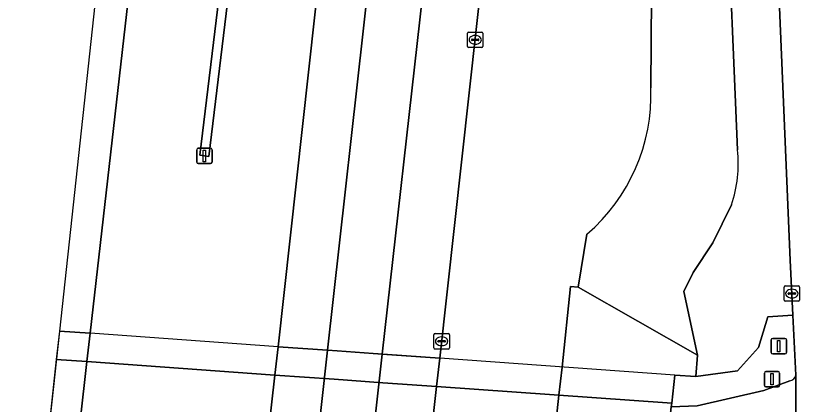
# Model space of a CAD drawing. Extents: x 162026 to 163502, y 387295 to 388169.
# Drawn here: x 162026.1 to 162077.2, y 387449.8 to 387474.9 of the extents above; entities that cross this region are included whole.
import ezdxf

# ---------------------------------------------------------------- set-up
doc = ezdxf.new("R2010")
doc.units = 0
for name, color, linetype in [('IMGEO_Berm_groen', 7, 'Continuous'), ('IMGEO_Dek', 7, 'Continuous'), ('IMGEO_Fietspad_open', 7, 'Continuous'), ('IMGEO_Groenvoorziening', 7, 'Continuous'), ('IMGEO_Haag', 7, 'Continuous'), ('IMGEO_Hek', 7, 'Continuous'), ('IMGEO_Kolk', 7, 'Continuous'), ('IMGEO_Lichtmast', 7, 'Continuous'), ('IMGEO_Rijbaan_regionaal_gesloten', 7, 'Continuous'), ('IMGEO_Terreindeel_open', 7, 'Continuous'), ('IMGEO_Verkeersbordpaal', 7, 'Continuous'), ('IMGEO_Verkeersregelinstallatiepaal', 7, 'Continuous'), ('IMGEO_Voetpad_open', 7, 'Continuous')]:
    doc.layers.add(name, color=color, linetype=linetype)

msp = doc.modelspace()

# ---------------------------------------------------------------- linework, layer by layer
at = {"layer": 'IMGEO_Berm_groen'}
msp.add_lwpolyline([(162070.558, 387750.033), (162070.715, 387751.433), (162082.73, 387858.959), (162085.888, 387887.498), (162092.582, 387948.213), (162098.331, 388000.033), (162100.436, 388019.009), (162101.034, 388018.962), (162098.927, 387999.967), (162093.178, 387948.147), (162086.483, 387887.426), (162083.326, 387858.893), (162071.311, 387751.367), (162071.154, 387749.967), (162064.775, 387692.973), (162048.017, 387543.217), (162038.634, 387465.803), (162038.336, 387465.839), (162038.038, 387465.875), (162047.421, 387543.289), (162064.177, 387693.016)], close=True, dxfattribs=at)
for points in [[(162064.05, 387750), (162057.767, 387693.483), (162056.727, 387684.126), (162047.718, 387603.08), (162036.137, 387500), (162030.941, 387454.36), (162030.73, 387452.526), (162030.286, 387448.671), (162029.893, 387445.259), (162029.553, 387442.306), (162029.44, 387441.239), (162028.358, 387431), (162028.258, 387430.068), (162028.052, 387428.264), (162033.041, 387427.758), (162033.149, 387428.806), (162035.199, 387428.61), (162035.081, 387427.551), (162037.244, 387427.331)], [(162037.244, 387427.331), (162040.156, 387427.036), (162040.402, 387429.193), (162040.503, 387430.114), (162041.617, 387440.377), (162041.731, 387441.427), (162042.071, 387444.383), (162042.463, 387447.798), (162042.907, 387451.657), (162043.118, 387453.488), (162048.26, 387500), (162059.518, 387601.502), (162069.77, 387692.609), (162071.42, 387707.267), (162076.229, 387750)], [(162069.156, 387593.845), (162067.972, 387583.123), (162058.793, 387500), (162053.572, 387452.74), (162053.367, 387450.91), (162052.934, 387447.048), (162052.22, 387440.67), (162052.104, 387439.634), (162050.945, 387429.352), (162050.842, 387428.441), (162050.553, 387425.98)], [(162072.467, 387462.661), (162071.249, 387460.207), (162069.991, 387458.294), (162069.372, 387457.057), (162070.271, 387452.944), (162070.151, 387451.553), (162072.857, 387451.937), (162074.201, 387453.44), (162074.818, 387455.42), (162076.443, 387455.525), (162076.254, 387459.092), (162074.53, 387500), (162070.096, 387593.801)], [(162069.454, 387547.501), (162068.075, 387580.99), (162067.829, 387547.516), (162067.467, 387500), (162067.241, 387470.233)], [(162067.241, 387470.233), (162067.467, 387500), (162067.829, 387547.516), (162068.075, 387580.99), (162069.454, 387547.501), (162071.437, 387500), (162072.849, 387466.239)], [(162072.849, 387466.239), (162071.437, 387500), (162069.454, 387547.501)], [(162063.107, 387460.777), (162062.531, 387457.344), (162070.271, 387452.944), (162069.372, 387457.057), (162069.991, 387458.294), (162071.249, 387460.207), (162072.467, 387462.661)], [(162050.553, 387425.98), (162051.474, 387425.887), (162051.655, 387427.517), (162053.666, 387427.301), (162053.484, 387425.682), (162058.491, 387425.174), (162058.783, 387427.868), (162058.885, 387428.773), (162060.065, 387439.07), (162060.178, 387440.096), (162060.872, 387446.48), (162061.293, 387450.345), (162061.491, 387452.173), (162062.04, 387457.38), (162062.531, 387457.344), (162063.107, 387460.777)]]:
    msp.add_lwpolyline(points, dxfattribs=at)
for centre, radius, start, end in [((162055.385, 387469.785), 11.865, 310.6059, 2.1659), ((162055.385, 387469.785), 11.865, 310.6059, 2.1659), ((162064.465, 387465.325), 8.434, 341.5887, 6.2233), ((162064.465, 387465.325), 8.434, 341.5887, 6.2233)]:
    msp.add_arc(centre, radius, start, end, dxfattribs=at)
at = {"layer": 'IMGEO_Dek'}
msp.add_lwpolyline([(162027.525, 387441.375), (162029.44, 387441.239), (162041.617, 387440.377), (162052.104, 387439.634), (162060.065, 387439.07), (162067.399, 387438.55), (162067.507, 387439.567), (162068.183, 387445.957), (162068.593, 387449.825), (162068.786, 387451.651), (162053.572, 387452.74), (162043.118, 387453.488), (162030.941, 387454.36), (162028.947, 387454.503)], close=True, dxfattribs=at)
at = {"layer": 'IMGEO_Fietspad_open'}
msp.add_lwpolyline([(162028.33, 387448.811), (162030.286, 387448.671), (162042.463, 387447.798), (162052.934, 387447.048), (162068.183, 387445.957), (162068.301, 387447.065), (162068.568, 387449.593), (162068.593, 387449.825), (162053.367, 387450.91), (162049.898, 387451.158), (162046.73, 387451.384), (162042.907, 387451.657), (162030.73, 387452.526), (162028.748, 387452.667)], close=True, dxfattribs=at)
for points in [[(162076.245, 387451.284), (162074.564, 387450.644), (162070.231, 387449.653), (162068.568, 387449.593), (162068.301, 387447.065), (162070.412, 387447.112), (162074.318, 387447.979), (162075.885, 387448.552)], [(162076.638, 387448.165), (162076.63, 387451.653)]]:
    msp.add_lwpolyline(points, dxfattribs=at)
msp.add_arc((162076.154, 387451.764), 0.488, 280.6891, 346.8796, dxfattribs=at)
at = {"layer": 'IMGEO_Groenvoorziening'}
msp.add_lwpolyline([(162064.775, 387692.973), (162071.154, 387749.967), (162071.311, 387751.367), (162083.326, 387858.893), (162086.483, 387887.426), (162093.178, 387948.147), (162098.927, 387999.967), (162101.034, 388018.962), (162100.436, 388019.009), (162098.331, 388000.033), (162092.582, 387948.213), (162085.888, 387887.498), (162082.73, 387858.959), (162070.715, 387751.433), (162070.558, 387750.033), (162064.177, 387693.016), (162047.421, 387543.289), (162038.038, 387465.875), (162038.336, 387465.839), (162038.634, 387465.803), (162048.017, 387543.217)], close=True, dxfattribs=at)
at = {"layer": 'IMGEO_Haag'}
msp.add_lwpolyline([(162064.775, 387692.973), (162071.154, 387749.967), (162071.311, 387751.367), (162083.326, 387858.893), (162086.483, 387887.426), (162093.178, 387948.147), (162098.927, 387999.967), (162101.034, 388018.962), (162100.436, 388019.009), (162098.331, 388000.033), (162092.582, 387948.213), (162085.888, 387887.498), (162082.73, 387858.959), (162070.715, 387751.433), (162070.558, 387750.033), (162064.177, 387693.016), (162047.421, 387543.289), (162038.038, 387465.875), (162038.336, 387465.839), (162038.634, 387465.803), (162048.017, 387543.217)], close=True, dxfattribs=at)
at = {"layer": 'IMGEO_Hek'}
for points in [[(162030.941, 387454.36), (162028.947, 387454.503)], [(162043.118, 387453.488), (162030.941, 387454.36)], [(162053.572, 387452.74), (162043.118, 387453.488)], [(162068.786, 387451.651), (162053.572, 387452.74)], [(162068.786, 387451.651), (162070.151, 387451.553)]]:
    msp.add_lwpolyline(points, dxfattribs=at)
at = {"layer": 'IMGEO_Kolk'}
for p, q in [((162055.371, 387472.924), (162055.371, 387473.776)), ((162055.446, 387473.85), (162056.298, 387473.85)), ((162056.372, 387473.776), (162056.372, 387472.924)), ((162055.63, 387473.344), (162055.63, 387473.356)), ((162056.068, 387473.307), (162055.67, 387473.307)), ((162055.673, 387473.393), (162056.071, 387473.393)), ((162055.859, 387473.63), (162055.884, 387473.63)), ((162056.114, 387473.356), (162056.114, 387473.344)), ((162056.298, 387472.85), (162055.446, 387472.85)), ((162055.882, 387473.07), (162055.857, 387473.07)), ((162075.868, 387456.5), (162075.868, 387457.352)), ((162075.943, 387457.426), (162076.795, 387457.426)), ((162076.869, 387457.352), (162076.869, 387456.5)), ((162076.127, 387456.92), (162076.127, 387456.932)), ((162076.565, 387456.883), (162076.167, 387456.883)), ((162076.17, 387456.969), (162076.568, 387456.969)), ((162076.356, 387457.206), (162076.381, 387457.206)), ((162076.611, 387456.932), (162076.611, 387456.92)), ((162076.795, 387456.426), (162075.943, 387456.426)), ((162076.379, 387456.646), (162076.354, 387456.646)), ((162053.195, 387453.414), (162053.195, 387454.266)), ((162053.27, 387454.34), (162054.122, 387454.34)), ((162054.196, 387454.266), (162054.196, 387453.414)), ((162053.454, 387453.834), (162053.454, 387453.846)), ((162053.892, 387453.797), (162053.494, 387453.797)), ((162053.497, 387453.883), (162053.895, 387453.883)), ((162053.683, 387454.12), (162053.708, 387454.12)), ((162053.938, 387453.846), (162053.938, 387453.834)), ((162054.122, 387453.34), (162053.27, 387453.34)), ((162053.706, 387453.56), (162053.681, 387453.56))]:
    msp.add_line(p, q, dxfattribs=at)
for points in [[(162055.371, 387472.924), (162055.371, 387473.776)], [(162055.446, 387473.85), (162056.298, 387473.85)], [(162056.372, 387473.776), (162056.372, 387472.924)], [(162056.298, 387472.85), (162055.446, 387472.85)], [(162075.868, 387456.5), (162075.868, 387457.352)], [(162075.943, 387457.426), (162076.795, 387457.426)], [(162076.869, 387457.352), (162076.869, 387456.5)], [(162076.795, 387456.426), (162075.943, 387456.426)], [(162053.195, 387453.414), (162053.195, 387454.266)], [(162053.27, 387454.34), (162054.122, 387454.34)], [(162054.196, 387454.266), (162054.196, 387453.414)], [(162054.122, 387453.34), (162053.27, 387453.34)]]:
    msp.add_lwpolyline(points, dxfattribs=at)
for centre, radius, start, end in [((162055.448, 387473.774), 0.0765, 91.552, 178.448), ((162055.448, 387473.774), 0.0765, 91.552, 178.448), ((162056.296, 387473.774), 0.0765, 1.552, 88.448), ((162056.296, 387473.774), 0.0765, 1.552, 88.448), ((162055.67, 387473.353), 0.0403, 85.8775, 175.7526), ((162055.667, 387473.343), 0.0366, 178.938, 274.7102), ((162056.071, 387473.35), 0.043, 264.8664, 352.4533), ((162056.075, 387473.355), 0.0386, 1.7309, 96.639), ((162055.448, 387472.926), 0.0765, 181.552, 268.448), ((162055.448, 387472.926), 0.0765, 181.552, 268.448), ((162056.296, 387472.926), 0.0765, 271.552, 358.448), ((162056.296, 387472.926), 0.0765, 271.552, 358.448), ((162075.945, 387457.35), 0.0765, 91.552, 178.448), ((162075.945, 387457.35), 0.0765, 91.552, 178.448), ((162076.793, 387457.35), 0.0765, 1.552, 88.448), ((162076.793, 387457.35), 0.0765, 1.552, 88.448), ((162076.167, 387456.929), 0.0403, 85.8775, 175.7526), ((162076.164, 387456.919), 0.0366, 178.938, 274.7102), ((162076.568, 387456.926), 0.043, 264.8664, 352.4533), ((162076.572, 387456.931), 0.0386, 1.7309, 96.639), ((162075.945, 387456.502), 0.0765, 181.552, 268.448), ((162075.945, 387456.502), 0.0765, 181.552, 268.448), ((162076.793, 387456.502), 0.0765, 271.552, 358.448), ((162076.793, 387456.502), 0.0765, 271.552, 358.448), ((162053.272, 387454.264), 0.0765, 91.552, 178.448), ((162053.272, 387454.264), 0.0765, 91.552, 178.448), ((162054.12, 387454.264), 0.0765, 1.552, 88.448), ((162054.12, 387454.264), 0.0765, 1.552, 88.448), ((162053.494, 387453.843), 0.0403, 85.8775, 175.7526), ((162053.491, 387453.833), 0.0366, 178.938, 274.7102), ((162053.895, 387453.84), 0.043, 264.8664, 352.4533), ((162053.899, 387453.845), 0.0386, 1.7309, 96.639), ((162053.272, 387453.416), 0.0765, 181.552, 268.448), ((162053.272, 387453.416), 0.0765, 181.552, 268.448), ((162054.12, 387453.416), 0.0765, 271.552, 358.448), ((162054.12, 387453.416), 0.0765, 271.552, 358.448)]:
    msp.add_arc(centre, radius, start, end, dxfattribs=at)
for centre, major_axis, ratio, start_param, end_param in [((162055.858, 387473.35), (-0.387, 0.002), 0.722429, 4.712389, 7.853982), ((162055.883, 387473.35), (-0.39, 0.002), 0.717154, 1.570796, 4.712389), ((162076.355, 387456.926), (-0.387, 0.002), 0.722429, 4.712389, 7.853982), ((162076.38, 387456.926), (-0.39, 0.002), 0.717154, 1.570796, 4.712389), ((162053.682, 387453.84), (-0.387, 0.002), 0.722429, 4.712389, 7.853982), ((162053.707, 387453.84), (-0.39, 0.002), 0.717154, 1.570796, 4.712389)]:
    msp.add_ellipse(centre, major_axis=major_axis, ratio=ratio, start_param=start_param, end_param=end_param, dxfattribs=at)
at = {"layer": 'IMGEO_Lichtmast'}
for p, q in [((162037.841, 387465.439), (162037.841, 387466.239)), ((162037.841, 387466.239), (162037.841, 387465.439)), ((162037.941, 387466.339), (162038.731, 387466.339)), ((162038.731, 387466.339), (162037.941, 387466.339)), ((162038.831, 387466.239), (162038.831, 387465.439)), ((162038.831, 387465.439), (162038.831, 387466.239)), ((162038.731, 387465.339), (162037.941, 387465.339)), ((162037.941, 387465.339), (162038.731, 387465.339))]:
    msp.add_line(p, q, dxfattribs=at)
msp.add_lwpolyline([(162038.261, 387466.214), (162038.411, 387466.214), (162038.411, 387465.464), (162038.261, 387465.464), (162038.261, 387466.214)], dxfattribs=at)
for centre, start, end in [((162037.941, 387466.239), 90, 180), ((162037.941, 387466.239), 90, 180), ((162038.731, 387466.239), 0, 90), ((162038.731, 387466.239), 360, 90), ((162037.941, 387465.439), 180, 270), ((162037.941, 387465.439), 180, 270), ((162038.731, 387465.439), 270, 0), ((162038.731, 387465.439), 270, 0)]:
    msp.add_arc(centre, 0.1, start, end, dxfattribs=at)
at = {"layer": 'IMGEO_Rijbaan_regionaal_gesloten'}
for points in [[(162076.229, 387750), (162071.42, 387707.267), (162069.77, 387692.609), (162059.518, 387601.502), (162048.26, 387500), (162043.118, 387453.488), (162046.313, 387453.259), (162051.705, 387501.521), (162055.598, 387536.533), (162060.869, 387583.595), (162065.336, 387623.382), (162068.986, 387656.002), (162073.014, 387691.729), (162079.611, 387750.509)], [(162074.15, 387615.148), (162073.874, 387626.787), (162073.957, 387630.261), (162075.453, 387649.755), (162078.737, 387678.932), (162075.235, 387679.285), (162074.872, 387676.127), (162074.184, 387670.118), (162072.278, 387652.748), (162069.824, 387630.731), (162069.449, 387622.714), (162069.414, 387618.994), (162069.497, 387614.337), (162069.67, 387608.689), (162070.096, 387593.801), (162074.53, 387500), (162076.254, 387459.092), (162076.443, 387455.525), (162076.63, 387451.653), (162076.638, 387448.165), (162076.886, 387446.523)], [(162070.096, 387593.801), (162069.67, 387608.689), (162069.497, 387614.337), (162069.414, 387618.994), (162069.449, 387622.714), (162069.824, 387630.731), (162069.272, 387625.672), (162065.355, 387591.407), (162063.864, 387578.33), (162059.672, 387540.919), (162055.173, 387500.578), (162052.463, 387476.19), (162049.839, 387453.007), (162053.572, 387452.74), (162058.793, 387500), (162067.972, 387583.123)], [(162060.869, 387583.595), (162055.598, 387536.533), (162051.705, 387501.521), (162046.313, 387453.259), (162046.924, 387453.215), (162049.839, 387453.007), (162052.463, 387476.19), (162055.173, 387500.578), (162059.672, 387540.919), (162063.864, 387578.33)]]:
    msp.add_lwpolyline(points, dxfattribs=at)
for points in [[(162028.947, 387454.503), (162030.941, 387454.36), (162036.137, 387500), (162047.718, 387603.08), (162056.727, 387684.126), (162054.699, 387684.33), (162043.666, 387588.407), (162041.014, 387565.347), (162039.989, 387556.439)], [(162028.052, 387428.264), (162028.258, 387430.068), (162028.358, 387431), (162029.44, 387441.239), (162029.553, 387442.306), (162029.893, 387445.259), (162030.286, 387448.671), (162030.73, 387452.526), (162030.941, 387454.36), (162028.947, 387454.503), (162026.126, 387428.46)], [(162043.371, 387426.709), (162046.313, 387453.259), (162043.118, 387453.488), (162042.907, 387451.657), (162042.463, 387447.798), (162042.071, 387444.383), (162041.731, 387441.427), (162041.617, 387440.377), (162040.503, 387430.114), (162040.402, 387429.193), (162040.156, 387427.036)], [(162046.882, 387426.353), (162049.839, 387453.007), (162046.924, 387453.215), (162046.313, 387453.259), (162043.371, 387426.709)], [(162050.553, 387425.98), (162050.842, 387428.441), (162050.945, 387429.352), (162052.104, 387439.634), (162052.22, 387440.67), (162052.934, 387447.048), (162053.367, 387450.91), (162053.572, 387452.74), (162049.839, 387453.007), (162046.882, 387426.353)]]:
    msp.add_lwpolyline(points, close=True, dxfattribs=at)
at = {"layer": 'IMGEO_Terreindeel_open'}
msp.add_lwpolyline([(162065.983, 387424.414), (162066.2, 387427.324), (162067.56, 387427.224), (162068.718, 387438.484), (162067.399, 387438.55), (162067.507, 387439.567), (162068.183, 387445.957), (162068.301, 387447.065), (162068.568, 387449.593), (162068.593, 387449.825), (162068.786, 387451.651), (162070.151, 387451.553), (162070.271, 387452.944), (162062.531, 387457.344), (162062.04, 387457.38), (162061.491, 387452.173), (162061.293, 387450.345), (162060.872, 387446.48), (162060.178, 387440.096), (162060.065, 387439.07), (162058.885, 387428.773), (162058.783, 387427.868), (162058.491, 387425.174)], close=True, dxfattribs=at)
at = {"layer": 'IMGEO_Verkeersbordpaal'}
for p, q in [((162074.59, 387450.986), (162074.59, 387451.786)), ((162074.59, 387451.786), (162074.59, 387450.986)), ((162074.69, 387451.886), (162075.48, 387451.886)), ((162075.48, 387451.886), (162074.69, 387451.886)), ((162075.58, 387451.786), (162075.58, 387450.986)), ((162075.58, 387450.986), (162075.58, 387451.786)), ((162075.48, 387450.886), (162074.69, 387450.886)), ((162074.69, 387450.886), (162075.48, 387450.886))]:
    msp.add_line(p, q, dxfattribs=at)
msp.add_lwpolyline([(162075.01, 387451.761), (162075.16, 387451.761), (162075.16, 387451.011), (162075.01, 387451.011), (162075.01, 387451.761)], dxfattribs=at)
for centre, start, end in [((162074.69, 387451.786), 90, 180), ((162074.69, 387451.786), 90, 180), ((162075.48, 387451.786), 0, 90), ((162075.48, 387451.786), 360, 90), ((162074.69, 387450.986), 180, 270), ((162074.69, 387450.986), 180, 270), ((162075.48, 387450.986), 270, 0), ((162075.48, 387450.986), 270, 0)]:
    msp.add_arc(centre, 0.1, start, end, dxfattribs=at)
at = {"layer": 'IMGEO_Verkeersregelinstallatiepaal'}
for p, q in [((162075.032, 387453.123), (162075.032, 387453.923)), ((162075.032, 387453.923), (162075.032, 387453.123)), ((162075.132, 387454.023), (162075.922, 387454.023)), ((162075.922, 387454.023), (162075.132, 387454.023)), ((162076.022, 387453.923), (162076.022, 387453.123)), ((162076.022, 387453.123), (162076.022, 387453.923)), ((162075.922, 387453.023), (162075.132, 387453.023)), ((162075.132, 387453.023), (162075.922, 387453.023))]:
    msp.add_line(p, q, dxfattribs=at)
msp.add_lwpolyline([(162075.452, 387453.898), (162075.602, 387453.898), (162075.602, 387453.148), (162075.452, 387453.148), (162075.452, 387453.898)], dxfattribs=at)
for centre, start, end in [((162075.132, 387453.923), 90, 180), ((162075.132, 387453.923), 90, 180), ((162075.922, 387453.923), 0, 90), ((162075.922, 387453.923), 360, 90), ((162075.132, 387453.123), 180, 270), ((162075.132, 387453.123), 180, 270), ((162075.922, 387453.123), 270, 0), ((162075.922, 387453.123), 270, 0)]:
    msp.add_arc(centre, 0.1, start, end, dxfattribs=at)
at = {"layer": 'IMGEO_Voetpad_open'}
msp.add_lwpolyline([(162076.63, 387451.653), (162076.443, 387455.525), (162074.818, 387455.42), (162074.201, 387453.44), (162072.857, 387451.937), (162070.151, 387451.553), (162068.786, 387451.651), (162068.593, 387449.825), (162068.568, 387449.593), (162070.231, 387449.653), (162074.564, 387450.644), (162076.245, 387451.284)], dxfattribs=at)
msp.add_lwpolyline([(162028.748, 387452.667), (162030.73, 387452.526), (162042.907, 387451.657), (162046.73, 387451.384), (162049.898, 387451.158), (162053.367, 387450.91), (162068.593, 387449.825), (162068.786, 387451.651), (162053.572, 387452.74), (162043.118, 387453.488), (162030.941, 387454.36), (162028.947, 387454.503)], close=True, dxfattribs=at)
msp.add_arc((162076.154, 387451.764), 0.488, 280.6891, 346.8796, dxfattribs=at)

doc.saveas('drawing.dxf')
